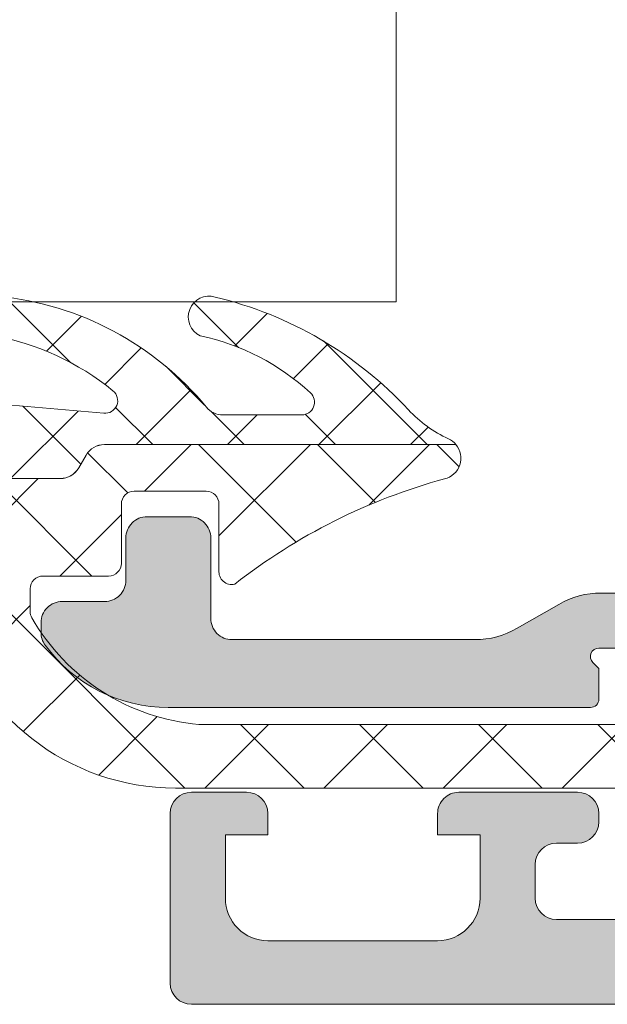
# Model space of a CAD drawing. Header units: millimetres. Extents: x 144573 to 336993, y 74252 to 247042.
# Tile 368 of 656: x 204546 to 204560, y 174627 to 174651. Entities that reach past the tile are written whole.
import ezdxf

# ---------------------------------------------------------------- set-up
doc = ezdxf.new("R2010")
doc.units = ezdxf.units.MM
doc.layers.add('FASÁDA DETAILNÍ', color=255, linetype='Continuous', lineweight=0)
doc.layers.add('NOVA', color=255, linetype='Continuous', lineweight=0)

# ---------------------------------------------------------------- blocks, each defined once
blk = doc.blocks.new('A$C69D17D4D')
at = {"layer": 'FASÁDA DETAILNÍ'}
h = blk.add_hatch(color=256, dxfattribs=at)
edge = h.paths.add_edge_path()
edge.add_arc((-18594.4893985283, 1256.682007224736), 0.5000674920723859, 180.0077324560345, 269.9922675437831, ccw=False)
edge.add_line((-18594.98946601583, 1256.681939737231), (-18594.98946601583, 1260.68193973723))
edge.add_arc((-18594.4893985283, 1260.681872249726), 0.5000674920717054, 450.00773245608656, 539.9922675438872, ccw=False)
edge.add_line((-18594.48946601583, 1261.181939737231), (-18593.18941718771, 1261.181939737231))
edge.add_arc((-18593.18945408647, 1260.681902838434), 0.5000369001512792, 360.00422797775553, 449.99577202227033, ccw=False)
edge.add_line((-18592.68941718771, 1260.681939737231), (-18592.68941718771, 1260.181939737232))
edge.add_line((-18592.68941718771, 1260.181939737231), (-18593.68941718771, 1260.181939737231))
edge.add_line((-18593.68941718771, 1260.181939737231), (-18593.68941718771, 1258.681939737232))
edge.add_arc((-18592.68945416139, 1258.68190276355), 0.9999630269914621, 539.9978814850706, 630.0021185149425)
edge.add_line((-18592.68941718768, 1257.681939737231), (-18588.68941718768, 1257.681939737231))
edge.add_arc((-18588.68949405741, 1258.682016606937), 1.000076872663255, 270.0044039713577, 359.9955960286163)
edge.add_line((-18587.68941718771, 1258.681939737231), (-18587.68941718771, 1260.181939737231))
edge.add_line((-18587.68941718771, 1260.181939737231), (-18588.68941718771, 1260.181939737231))
edge.add_line((-18588.68941718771, 1260.181939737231), (-18588.68941718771, 1260.681939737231))
edge.add_arc((-18588.1894746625, 1260.681997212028), 0.4999425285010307, 89.9934131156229, 180.0065868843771, ccw=False)
edge.add_line((-18588.18941718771, 1261.181939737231), (-18585.38942939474, 1261.181939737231))
edge.add_arc((-18585.38942939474, 1260.681939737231), 0.5000000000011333, 360.0000000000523, 450.0000000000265, ccw=False)
edge.add_line((-18584.88942939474, 1260.681939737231), (-18584.88942939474, 1260.481939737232))
edge.add_arc((-18585.38942939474, 1260.481939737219), 0.5000000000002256, 269.99999999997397, 359.99999999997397, ccw=False)
edge.add_line((-18585.38942939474, 1259.981939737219), (-18585.88942939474, 1259.981939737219))
edge.add_arc((-18585.88939429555, 1259.481904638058), 0.500035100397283, 450.0040217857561, 539.9959782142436)
edge.add_line((-18586.38942939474, 1259.481939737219), (-18586.38942939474, 1258.681936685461))
edge.add_arc((-18585.88941283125, 1258.681953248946), 0.5000165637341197, 180.0018979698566, 269.9981020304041)
edge.add_line((-18585.88942939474, 1258.181936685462), (-18554.58943549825, 1258.181936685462))
edge.add_line((-18554.58943549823, 1258.181936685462), (-18548.55097787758, 1258.614333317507))
edge.add_arc((-18548.58943393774, 1259.613553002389), 0.9999594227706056, 272.2040028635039, 359.9999999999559)
edge.add_line((-18547.58947451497, 1259.613553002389), (-18547.58947451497, 1266.282005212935))
edge.add_arc((-18548.08947451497, 1266.282005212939), 0.5000000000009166, 360.0000000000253, 449.9999999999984)
edge.add_line((-18548.08947451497, 1266.782005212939), (-18548.98947451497, 1266.782005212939))
edge.add_arc((-18548.98947451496, 1267.282005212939), 0.5000000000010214, 180.0000000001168, 270.0000000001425, ccw=False)
edge.add_line((-18549.48947451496, 1267.282005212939), (-18549.48947451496, 1268.682006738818))
edge.add_arc((-18549.56831096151, 1268.949527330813), 0.278895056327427, 286.4198764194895, 361.1645893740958)
edge.add_line((-18549.28947351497, 1268.955195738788), (-18549.28947351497, 1269.408789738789))
edge.add_arc((-18549.5683416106, 1269.414450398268), 0.2789255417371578, 358.8371299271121, 433.5754054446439)
edge.add_line((-18549.48947451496, 1269.681993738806), (-18549.48947451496, 1271.562004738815))
edge.add_arc((-18549.18947451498, 1271.562004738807), 0.3000000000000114, 450.00000000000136, 540, ccw=False)
edge.add_line((-18549.18947451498, 1271.862004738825), (-18548.20950019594, 1271.862004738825))
edge.add_arc((-18548.20950019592, 1271.562004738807), 0.2999999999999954, 360.0000000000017, 450.00000000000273, ccw=False)
edge.add_line((-18547.90950019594, 1271.562004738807), (-18547.90950019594, 1268.802006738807))
edge.add_arc((-18547.78950019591, 1268.802006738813), 0.1200000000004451, 539.9999999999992, 630)
edge.add_line((-18547.78950019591, 1268.682006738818), (-18543.48947451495, 1268.682006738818))
edge.add_arc((-18543.48947451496, 1269.182006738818), 0.5000000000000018, 269.9999999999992, 359.9999999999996)
edge.add_line((-18542.98947451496, 1269.182006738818), (-18542.98947451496, 1269.882006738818))
edge.add_line((-18542.98947451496, 1269.882006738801), (-18544.37096997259, 1272.274827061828))
edge.add_arc((-18544.25135473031, 1272.343886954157), 0.1381197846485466, 89.99999999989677, 209.9999999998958, ccw=False)
edge.add_line((-18544.25135473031, 1272.482006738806), (-18540.48947451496, 1272.482006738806))
edge.add_arc((-18540.48947451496, 1274.482006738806), 1.999999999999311, 270.0000000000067, 360.0000000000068)
edge.add_line((-18538.48947451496, 1274.482006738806), (-18538.48947451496, 1275.050002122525))
edge.add_arc((-18537.98947451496, 1275.050002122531), 0.5000000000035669, 505.5209282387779, 539.9999999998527, ccw=False)
edge.add_arc((-18534.27997591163, 1272.502528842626), 4.999999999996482, 455.34922800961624, 505.5209282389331, ccw=False)
edge.add_arc((-18534.72759429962, 1277.343880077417), 0.1381197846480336, 330.00000000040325, 457.70243749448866, ccw=False)
edge.add_line((-18534.60797905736, 1277.274820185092), (-18535.98947451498, 1274.881999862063))
edge.add_line((-18535.98947451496, 1274.88199986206), (-18535.98947451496, 1274.181999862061))
edge.add_arc((-18535.48947451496, 1274.181999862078), 0.5, 540, 630)
edge.add_line((-18535.48947451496, 1273.681999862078), (-18531.189448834, 1273.681999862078))
edge.add_arc((-18531.18944883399, 1273.801999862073), 0.1199999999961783, 270, 359.9999999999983)
edge.add_line((-18531.06944883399, 1273.801999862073), (-18531.06944883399, 1276.561997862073))
edge.add_arc((-18530.76944883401, 1276.561997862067), 0.2999999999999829, 90, 180.0000000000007, ccw=False)
edge.add_line((-18530.76944883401, 1276.861997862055), (-18529.78947451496, 1276.861997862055))
edge.add_arc((-18529.78947451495, 1276.561997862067), 0.300000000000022, 360.00000000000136, 450, ccw=False)
edge.add_line((-18529.48947451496, 1276.561997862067), (-18529.48947451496, 1274.681986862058))
edge.add_arc((-18529.41060741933, 1274.414443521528), 0.2789255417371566, 466.424594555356, 541.1628700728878)
edge.add_line((-18529.68947551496, 1274.408782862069), (-18529.68947551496, 1273.955188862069))
edge.add_arc((-18529.41063806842, 1273.949520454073), 0.2788950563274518, 538.8354106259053, 613.5801235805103)
edge.add_line((-18529.48947451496, 1273.681999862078), (-18529.48947451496, 1270.681941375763))
edge.add_line((-18529.48947451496, 1270.681941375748), (-18530.1895468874, 1269.981838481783))
edge.add_line((-18530.18954688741, 1269.981838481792), (-18530.78955299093, 1269.981838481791))
edge.add_line((-18530.78955299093, 1269.981838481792), (-18530.78955299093, 1271.581844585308))
edge.add_arc((-18531.28956244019, 1271.581835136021), 0.5000094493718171, 360.0010827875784, 449.9989172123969)
edge.add_line((-18531.28955299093, 1272.081844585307), (-18531.68498106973, 1272.081844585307))
edge.add_arc((-18531.6849810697, 1271.581844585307), 0.5000000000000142, 450.0000000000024, 465.0000000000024)
edge.add_line((-18531.81439059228, 1272.064807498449), (-18533.24827734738, 1271.680598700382))
edge.add_arc((-18532.98945830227, 1270.714672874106), 1.000000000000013, 465.0000000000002, 540.0000000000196)
edge.add_line((-18533.98945830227, 1270.714672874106), (-18533.98945830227, 1264.981850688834))
edge.add_line((-18533.98945830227, 1264.981850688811), (-18530.78955299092, 1264.981850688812))
edge.add_line((-18530.78955299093, 1264.981850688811), (-18530.78955299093, 1265.78183848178))
edge.add_line((-18530.78955299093, 1265.78183848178), (-18530.18954688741, 1265.781838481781))
edge.add_line((-18530.18954688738, 1265.78183848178), (-18529.48956519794, 1264.569405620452))
edge.add_line((-18529.48956519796, 1264.569405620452), (-18529.48956519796, 1263.48185068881))
edge.add_line((-18529.48956519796, 1263.481850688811), (-18544.48947451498, 1263.481850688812))
edge.add_arc((-18544.48947451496, 1262.981850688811), 0.5000000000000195, 449.9999999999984, 540.0000000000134)
edge.add_line((-18544.98947451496, 1262.981850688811), (-18544.98947451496, 1257.181939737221))
edge.add_arc((-18545.98947451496, 1257.181939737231), 1, 270, 360.00000000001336, ccw=False)
edge.add_line((-18545.98947451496, 1256.181939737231), (-18594.48946601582, 1256.181939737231))
edge = h.paths.add_edge_path(flags=16)
edge.add_line((-18535.58945830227, 1265.78183848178), (-18535.58945830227, 1270.18183848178))
edge.add_arc((-18536.08945830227, 1270.181838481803), 0.5000000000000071, 360.0000000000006, 449.9999999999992)
edge.add_line((-18536.08945830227, 1270.681838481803), (-18540.48945830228, 1270.681838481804))
edge.add_arc((-18540.48945830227, 1270.181838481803), 0.4999999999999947, 449.9999999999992, 540.0000000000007)
edge.add_line((-18540.98945830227, 1270.181838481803), (-18540.98945830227, 1265.781838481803))
edge.add_arc((-18540.48945830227, 1265.78183848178), 0.5, 540, 630)
edge.add_line((-18540.48945830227, 1265.28183848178), (-18536.08945830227, 1265.28183848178))
edge.add_arc((-18536.08945830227, 1265.78183848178), 0.4999999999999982, 270, 360.0000000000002)
h = blk.add_hatch(dxfattribs=at)
h.set_pattern_fill('ANSI37', color=256, scale=0.48, angle=90, style=0)
h.set_pattern_definition([(135, (0, 0), (-1.077630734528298, -1.077630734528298), []), (225, (0, 0), (1.077630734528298, -1.077630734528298), [])])
edge = h.paths.add_edge_path()
edge.add_arc((-18593.75057925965, 1270.582939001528), 0.499999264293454, 219.4073371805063, 269.999934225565)
edge.add_line((-18593.75057983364, 1270.082939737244), (-18591.88848283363, 1270.082939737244))
edge.add_arc((-18591.88848318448, 1270.382939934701), 0.3000001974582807, 270.0000670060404, 407.3578430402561)
edge.add_arc((-18595.45589790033, 1266.509144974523), 5.566188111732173, 47.35773889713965, 77.80896735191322)
edge.add_arc((-18594.07260395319, 1272.393221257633), 0.4897187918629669, 72.98602770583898, 244.8827571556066, ccw=False)
edge.add_arc((-18596.01849527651, 1264.053463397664), 9.052420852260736, 42.79332113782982, 76.65656128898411, ccw=False)
edge.add_arc((-18587.17431855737, 1272.241343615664), 2.999999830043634, 222.7932868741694, 245.2450969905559)
edge.add_arc((-18588.64010070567, 1269.062537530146), 0.5004751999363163, 39.806434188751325, 65.24482424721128, ccw=False)
edge.add_line((-18588.25562983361, 1269.382939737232), (-18596.53890883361, 1269.382939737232))
edge.add_arc((-18596.53890830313, 1268.88294003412), 0.499999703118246, 90.00006078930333, 150.0000196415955)
edge.add_line((-18596.97192083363, 1269.132939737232), (-18597.14512683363, 1268.832939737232))
edge.add_arc((-18597.57813936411, 1269.082939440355), 0.4999997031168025, 270.00006078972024, 330.00001964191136, ccw=False)
edge.add_line((-18597.57813883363, 1268.582939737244), (-18599.20748683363, 1268.582939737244))
edge.add_arc((-18599.20748761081, 1269.58293909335), 0.9999993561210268, 210.0503388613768, 270.0000445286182, ccw=False)
edge.add_arc((-18606.39186831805, 1265.42661231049), 7.300023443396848, 30.05035458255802, 78.7144463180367)
edge.add_arc((-18604.57663573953, 1272.482949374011), 0.3999910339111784, 74.99872339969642, 165.1470491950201, ccw=False)
edge.add_arc((-18606.70335621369, 1261.963445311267), 11.13157184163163, 49.41303872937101, 78.4423422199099, ccw=False)
edge.add_line((-18599.46113983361, 1270.416976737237), (-18599.26892283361, 1270.359275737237))
edge.add_line((-18599.26892283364, 1270.359275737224), (-18596.55171583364, 1270.121437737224))
edge.add_arc((-18596.52555683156, 1270.420295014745), 0.2999999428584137, 264.9976449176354, 410.9690488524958)
edge.add_arc((-18600.31972886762, 1265.740068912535), 6.324969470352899, 50.9689666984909, 79.52002920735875)
edge.add_arc((-18599.09085153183, 1272.41790473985), 0.4650353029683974, 82.47186289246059, 260.2920262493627, ccw=False)
edge.add_arc((-18599.74035035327, 1265.66157239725), 7.252239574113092, 39.40751088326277, 84.3783283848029, ccw=False)
h = blk.add_hatch(dxfattribs=at)
h.set_pattern_fill('ANSI37', color=256, scale=0.625, angle=90, style=0)
h.set_pattern_definition([(135, (0, 0), (-1.403165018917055, -1.403165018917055), []), (225, (0, 0), (1.403165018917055, -1.403165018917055), [])])
edge = h.paths.add_edge_path()
edge.add_ellipse((-18593.87638134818, 1267.802501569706), major_axis=(-5.039467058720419, 0), ratio=1, start_angle=29.791784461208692, end_angle=85.03553873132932, ccw=False)
edge.add_ellipse((-18597.98946582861, 1265.447701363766), major_axis=(-0.3000000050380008, 0), ratio=1, start_angle=0.0006926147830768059, end_angle=29.79217298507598, ccw=False)
edge.add_line((-18598.28946583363, 1265.447697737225), (-18598.28946883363, 1265.981981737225))
edge.add_ellipse((-18597.98946906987, 1265.981982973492), major_axis=(-0.2999997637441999, 0), ratio=1, start_angle=-90.00004512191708, end_angle=0.00023610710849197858, ccw=False)
edge.add_line((-18597.98946883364, 1266.281982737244), (-18596.43947183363, 1266.281982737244))
edge.add_ellipse((-18596.43947947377, 1266.581993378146), major_axis=(-0.3000106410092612, 0), ratio=1, start_angle=90.001459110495, end_angle=179.9956760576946)
edge.add_line((-18596.13946883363, 1266.581970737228), (-18596.13945783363, 1267.981952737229))
edge.add_ellipse((-18595.83946799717, 1267.981949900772), major_axis=(-0.2999898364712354, 0), ratio=1, start_angle=270.0003507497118, end_angle=359.99945825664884, ccw=False)
edge.add_line((-18595.83946983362, 1268.281939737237), (-18594.13945783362, 1268.281939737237))
edge.add_ellipse((-18594.13946497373, 1267.98192959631), major_axis=(-0.3000101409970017, 0), ratio=1, start_angle=180.0044194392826, end_angle=269.9986363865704, ccw=False)
edge.add_line((-18593.83945483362, 1267.981952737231), (-18593.83946583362, 1266.418121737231))
edge.add_ellipse((-18593.53830676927, 1266.385264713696), major_axis=(-0.3029461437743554, 0), ratio=1, start_angle=-6.226450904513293, end_angle=103.4835773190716)
edge.add_ellipse((-18584.83338363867, 1255.069300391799), major_axis=(-14.00076634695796, 0), ratio=1, start_angle=285.3017322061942, end_angle=308.0756200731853, ccw=False)
edge.add_ellipse((-18588.64009721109, 1269.061538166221), major_axis=(-0.5004721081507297, 0), ratio=1, start_angle=102.9176085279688, end_angle=219.8066343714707)
edge.add_line((-18588.25562983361, 1269.381939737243), (-18596.53890883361, 1269.381939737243))
edge.add_ellipse((-18596.53890830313, 1268.881940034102), major_axis=(-0.499999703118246, 0), ratio=1, start_angle=270.0000607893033, end_angle=330.0000196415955)
edge.add_line((-18596.97192083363, 1269.131939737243), (-18597.14512683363, 1268.831939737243))
edge.add_ellipse((-18597.57813936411, 1269.081939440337), major_axis=(-0.4999997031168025, 0), ratio=1, start_angle=90.00006078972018, end_angle=150.0000196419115, ccw=False)
edge.add_line((-18597.57813883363, 1268.581939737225), (-18599.20748683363, 1268.581939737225))
edge.add_ellipse((-18599.20748761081, 1269.581939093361), major_axis=(-0.9999993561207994, 0), ratio=1, start_angle=30.050338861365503, end_angle=90.00004452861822, ccw=False)
edge.add_ellipse((-18606.39186831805, 1265.425612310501), major_axis=(-7.300023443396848, 0), ratio=1, start_angle=210.050354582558, end_angle=258.7144463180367)
edge.add_ellipse((-18604.57663621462, 1272.481949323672), major_axis=(-0.3999905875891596, 0), ratio=1, start_angle=-14.85297522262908, end_angle=69.49817055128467)
edge.add_ellipse((-18606.95070316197, 1266.132851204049), major_axis=(-6.378448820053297, 0), ratio=1, start_angle=194.4525977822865, end_angle=249.4981254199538, ccw=False)
edge.add_line((-18600.77410383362, 1267.724777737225), (-18600.41051683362, 1266.314070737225))
edge.add_line((-18600.41051683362, 1266.314070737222), (-18600.20040383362, 1265.451369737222))
edge.add_ellipse((-18594.86378111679, 1266.781934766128), major_axis=(-5.499995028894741, 0), ratio=1, start_angle=13.99995496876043, end_angle=90.00003420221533)
edge.add_line((-18594.86377783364, 1261.281939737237), (-18582.44574983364, 1261.281939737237))
edge.add_line((-18582.44574983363, 1261.281939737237), (-18581.08269283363, 1261.569558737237))
edge.add_ellipse((-18580.97946021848, 1261.080332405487), major_axis=(-0.4999993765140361, 0), ratio=1, start_angle=220.2837515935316, end_angle=281.9153007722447, ccw=False)
edge.add_line((-18580.59803483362, 1261.40361873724), (-18579.02442383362, 1259.54701073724))
edge.add_ellipse((-18578.45228483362, 1260.031940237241), major_axis=(-0.7499997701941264, 0), ratio=1, start_angle=40.28370615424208, end_angle=220.2837061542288)
edge.add_line((-18577.88014583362, 1260.516869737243), (-18579.83943183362, 1262.828513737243))
edge.add_ellipse((-18580.60228344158, 1262.181941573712), major_axis=(-0.9999990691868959, 0), ratio=1, start_angle=220.2836986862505, end_angle=281.9152478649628)
edge.add_line((-18580.80874783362, 1263.160394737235), (-18582.60228483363, 1262.781939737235))
edge.add_line((-18582.60228483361, 1262.781939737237), (-18594.31248583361, 1262.781939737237))
h = blk.add_hatch(color=256, dxfattribs=at)
edge = h.paths.add_edge_path()
edge.add_line((-18580.48946583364, 1265.581939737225), (-18580.86267083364, 1265.881939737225))
edge.add_line((-18580.86267083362, 1265.881939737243), (-18584.83587583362, 1265.881939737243))
edge.add_ellipse((-18584.83587423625, 1263.881932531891), major_axis=(-2.000007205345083, 0), ratio=1, start_angle=270.0000457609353, end_angle=299.9999336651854)
edge.add_line((-18585.83587583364, 1265.613990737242), (-18586.81292783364, 1265.049888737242))
edge.add_ellipse((-18587.81292943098, 1266.781946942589), major_axis=(-2.000007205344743, 0), ratio=1, start_angle=90.00004576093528, end_angle=119.9999336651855, ccw=False)
edge.add_line((-18587.81292783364, 1264.781939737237), (-18593.53276183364, 1264.781939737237))
edge.add_ellipse((-18593.53276220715, 1265.281939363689), major_axis=(-0.49999962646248, 0), ratio=1, start_angle=-4.280429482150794e-05, end_angle=90.00004280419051, ccw=False)
edge.add_line((-18594.03276183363, 1265.281939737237), (-18594.03276183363, 1267.181939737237))
edge.add_ellipse((-18594.53250384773, 1267.18219772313), major_axis=(-0.4997420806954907, 0), ratio=1, start_angle=179.9704217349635, end_angle=270.0295782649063)
edge.add_line((-18594.53276183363, 1267.681939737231), (-18595.53276183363, 1267.681939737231))
edge.add_ellipse((-18595.53301981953, 1267.18219772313), major_axis=(-0.4997420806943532, 0), ratio=1, start_angle=-90.02957826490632, end_angle=0.02957826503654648)
edge.add_line((-18596.03276183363, 1267.181939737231), (-18596.03276183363, 1266.181939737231))
edge.add_ellipse((-18596.53250129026, 1266.181679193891), major_axis=(-0.4997395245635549, 0), ratio=1, start_angle=89.97012836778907, end_angle=180.0298716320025, ccw=False)
edge.add_line((-18596.53276183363, 1265.681939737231), (-18597.53276183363, 1265.681939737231))
edge.add_ellipse((-18597.53301570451, 1265.182191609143), major_axis=(-0.4997481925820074, 0), ratio=1, start_angle=-90.02910612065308, end_angle=0.02887693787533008)
edge.add_line((-18598.03276383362, 1265.181939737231), (-18598.03276383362, 1264.948908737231))
edge.add_ellipse((-18597.53276462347, 1264.948908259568), major_axis=(-0.4999992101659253, 0), ratio=1, start_angle=-5.473677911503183e-05, end_angle=36.2493130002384)
edge.add_ellipse((-18595.03276126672, 1266.781946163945), major_axis=(-3.600006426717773, 0), ratio=1, start_angle=36.2493860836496, end_angle=89.99995914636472)
edge.add_line((-18595.03276383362, 1263.181939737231), (-18585.08946583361, 1263.181939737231))
edge.add_ellipse((-18585.0894656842, 1263.381939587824), major_axis=(-0.1999998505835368, 0), ratio=1, start_angle=89.99995719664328, end_angle=180.0000428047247)
edge.add_line((-18584.88946583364, 1263.381939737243), (-18584.88946583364, 1264.099160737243))
edge.add_line((-18584.88946583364, 1264.099160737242), (-18585.03042683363, 1264.240059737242))
edge.add_ellipse((-18584.88946546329, 1264.381939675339), major_axis=(-0.2000000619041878, 0), ratio=1, start_angle=-89.99989390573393, end_angle=45.18607561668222, ccw=False)
edge.add_line((-18584.88946583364, 1264.581939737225), (-18582.98989683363, 1264.581939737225))
edge.add_line((-18582.98989683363, 1264.581939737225), (-18578.91124883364, 1264.896257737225))
edge.add_ellipse((-18578.98946634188, 1265.390102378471), major_axis=(-0.5000005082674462, 0), ratio=1, start_angle=99.00002276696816, end_angle=179.9999265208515)
edge.add_line((-18578.48946583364, 1265.390101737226), (-18578.48946583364, 1265.581939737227))
edge.add_ellipse((-18578.98946546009, 1265.581940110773), major_axis=(-0.4999996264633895, 0), ratio=1, start_angle=179.9999571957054, end_angle=270.0000428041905)
edge.add_line((-18578.98946583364, 1266.081939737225), (-18579.08946583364, 1266.081939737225))
edge.add_ellipse((-18579.08946598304, 1265.881939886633), major_axis=(-0.1999998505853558, 0), ratio=1, start_angle=-90.00004280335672, end_angle=4.280420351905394e-05)
edge.add_line((-18579.28946583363, 1265.881939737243), (-18579.28946583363, 1265.581939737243))
edge.add_line((-18579.28946583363, 1265.581939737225), (-18580.48946583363, 1265.581939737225))
for p, q in [((-18594.48946601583, 1261.181939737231), (-18593.18941718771, 1261.181939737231)), ((-18588.18941718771, 1261.181939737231), (-18585.38942939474, 1261.181939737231)), ((-18594.98946601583, 1256.681939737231), (-18594.98946601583, 1260.681939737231)), ((-18592.68941718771, 1260.681939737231), (-18592.68941718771, 1260.181939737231)), ((-18588.68941718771, 1260.181939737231), (-18588.68941718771, 1260.681939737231)), ((-18584.88942939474, 1260.681939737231), (-18584.88942939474, 1260.481939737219)), ((-18592.68941718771, 1260.181939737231), (-18593.68941718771, 1260.181939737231)), ((-18593.68941718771, 1260.181939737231), (-18593.68941718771, 1258.681939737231)), ((-18587.68941718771, 1260.181939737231), (-18588.68941718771, 1260.181939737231)), ((-18587.68941718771, 1258.681939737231), (-18587.68941718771, 1260.181939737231)), ((-18585.38942939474, 1259.981939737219), (-18585.88942939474, 1259.981939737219)), ((-18586.38942939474, 1259.481939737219), (-18586.38942939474, 1258.681936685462)), ((-18585.88942939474, 1258.181936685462), (-18554.58943549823, 1258.181936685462)), ((-18592.68941718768, 1257.681939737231), (-18588.68941718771, 1257.681939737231)), ((-18545.98947451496, 1256.181939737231), (-18594.48946601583, 1256.181939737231))]:
    blk.add_line(p, q, dxfattribs=at)
blk.add_lwpolyline([(-18977.3547424, 1272.74602788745), (-18589.6639655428, 1272.74602788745), (-18589.6639655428, 1316.74602788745), (-18977.3547424, 1316.74602788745), (-19058.32562122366, 1316.74602788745), (-19058.32562122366, 1272.74602788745)], close=True, dxfattribs=at)
for points in [[(-18599.26892283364, 1270.359275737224), (-18596.55171583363, 1270.121437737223), (-18596.55171583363, 1270.121437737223, 0.739768), (-18596.33663483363, 1270.653336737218, 0.125226), (-18599.16926883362, 1271.959528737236, -0.981156)], [(-18599.02992583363, 1272.878931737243, -0.19878), (-18594.13690483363, 1270.265524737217), (-18594.13690483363, 1270.265524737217, 0.224409), (-18593.75057983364, 1270.082939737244), (-18591.88848283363, 1270.082939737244), (-18591.88848283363, 1270.082939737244, 0.683163), (-18591.68525783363, 1270.60361973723, 0.133656), (-18594.28047583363, 1271.949809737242, -0.931673), (-18593.92930983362, 1272.861506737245, -0.148841), (-18589.37574683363, 1270.203277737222, 0.0982791), (-18588.43053083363, 1269.517021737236, -0.111454), (-18588.25562983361, 1269.382939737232), (-18596.53890883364, 1269.382939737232), (-18596.53890883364, 1269.382939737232, 0.267949), (-18596.97192083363, 1269.132939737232), (-18597.14512683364, 1268.832939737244), (-18597.14512683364, 1268.832939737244, -0.267949), (-18597.57813883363, 1268.582939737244), (-18599.20748683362, 1268.582939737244)]]:
    blk.add_lwpolyline(points, format="xyb", dxfattribs=at)
at = {"layer": 'FASÁDA DETAILNÍ', "extrusion": (0, 0, -1)}
for points in [[(18600.20040383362, 1265.451369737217, -0.344328), (18594.86377783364, 1261.281939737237), (18582.44574983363, 1261.281939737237)], [(18582.60228483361, 1262.781939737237), (18594.31248583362, 1262.781939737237), (18594.31248583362, 1262.781939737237, 0.245826), (18598.24981583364, 1265.298644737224, 0.130727), (18598.28946583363, 1265.447697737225), (18598.28946883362, 1265.981981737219), (18598.28946883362, 1265.981981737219, 0.414215), (18597.98946883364, 1266.281982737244), (18596.43947183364, 1266.281982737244), (18596.43947183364, 1266.281982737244, -0.414184), (18596.13946883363, 1266.581970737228), (18596.13945783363, 1267.981952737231), (18596.13945783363, 1267.981952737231, 0.414209), (18595.83946983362, 1268.281939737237), (18594.13945783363, 1268.281939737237), (18594.13945783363, 1268.281939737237, 0.414184), (18593.83945483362, 1267.981952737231), (18593.83946583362, 1266.418121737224), (18593.83946583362, 1266.418121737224, -0.51896), (18593.46766983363, 1266.090668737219, 0.0996982), (18588.52821683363, 1268.57373173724, -0.559391), (18588.25562983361, 1269.381939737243), (18596.53890883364, 1269.381939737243), (18596.53890883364, 1269.381939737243, -0.267949), (18596.97192083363, 1269.131939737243), (18597.14512683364, 1268.831939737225), (18597.14512683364, 1268.831939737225, 0.267949), (18597.57813883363, 1268.581939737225), (18599.20748683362, 1268.581939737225)], [(18580.86267083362, 1265.881939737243), (18584.83587583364, 1265.881939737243), (18584.83587583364, 1265.881939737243, -0.131652), (18585.83587583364, 1265.613990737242), (18586.81292783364, 1265.049888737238), (18586.81292783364, 1265.049888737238, 0.131652), (18587.81292783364, 1264.781939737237), (18593.53276183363, 1264.781939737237), (18593.53276183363, 1264.781939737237, 0.414214), (18594.03276183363, 1265.281939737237), (18594.03276183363, 1267.181939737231), (18594.03276183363, 1267.181939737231, -0.414516), (18594.53276183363, 1267.681939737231), (18595.53276183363, 1267.681939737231), (18595.53276183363, 1267.681939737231, -0.414516), (18596.03276183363, 1267.181939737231), (18596.03276183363, 1266.181939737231), (18596.03276183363, 1266.181939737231, 0.414519), (18596.53276183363, 1265.681939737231), (18597.53276183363, 1265.681939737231), (18597.53276183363, 1265.681939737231, -0.41451), (18598.03276383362, 1265.181939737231), (18598.03276383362, 1264.94890873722), (18598.03276383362, 1264.94890873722, -0.1595), (18597.93598983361, 1264.653258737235, -0.238928), (18595.03276383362, 1263.181939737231), (18585.08946583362, 1263.181939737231), (18585.08946583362, 1263.181939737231, -0.414214), (18584.88946583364, 1263.381939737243), (18584.88946583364, 1264.099160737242), (18585.03042683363, 1264.240059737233), (18585.03042683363, 1264.240059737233, 0.669353), (18584.88946583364, 1264.581939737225), (18582.98989683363, 1264.581939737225)]]:
    blk.add_lwpolyline(points, format="xyb", dxfattribs=at)
at = {"layer": 'FASÁDA DETAILNÍ'}
for centre, radius, start, end in [((-18594.4893985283, 1260.681872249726), 0.5000674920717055, 90.00773245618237, 179.9922675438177), ((-18593.18945408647, 1260.681902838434), 0.5000369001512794, 0.004227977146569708, 89.99577202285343), ((-18588.1894746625, 1260.681997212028), 0.4999425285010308, 89.99341311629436, 180.0065868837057), ((-18585.38942939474, 1260.681939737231), 0.5000000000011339, 0, 90), ((-18585.38942939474, 1260.481939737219), 0.5000000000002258, 270, 0), ((-18585.88939429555, 1259.481904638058), 0.5000351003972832, 90.00402178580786, 179.9959782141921), ((-18592.68945416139, 1258.68190276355), 0.999963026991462, 179.9978814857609, 270.0021185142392), ((-18588.68949405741, 1258.682016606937), 1.000076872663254, 270.0044039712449, 359.9955960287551), ((-18585.88941283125, 1258.681953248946), 0.5000165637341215, 180.001897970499, 269.998102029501), ((-18594.4893985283, 1256.682007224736), 0.5000674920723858, 180.0077324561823, 269.9922675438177)]:
    blk.add_arc(centre, radius, start, end, dxfattribs=at)

msp = doc.modelspace()

# ---------------------------------------------------------------- block references
at = {"layer": 'NOVA', "ltscale": 300}
msp.add_blockref('A$C69D17D4D', (223144.9987451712, 173371.2585875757), dxfattribs=at)

doc.saveas('drawing.dxf')
